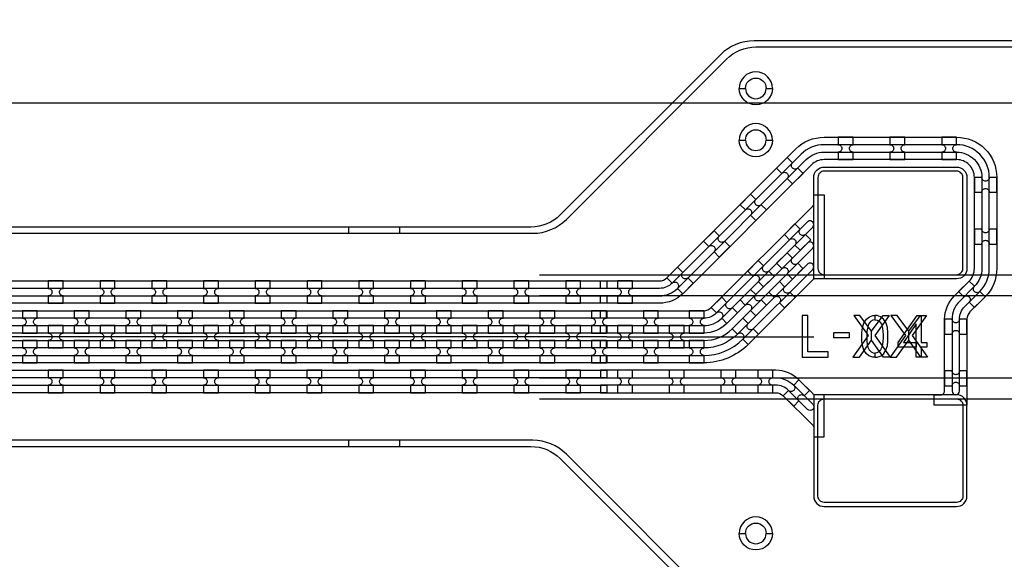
# Model space of a CAD drawing. Extents: x -63500 to 63500, y -63500 to 63500.
# Tile 266 of 296: x 33451 to 38208, y -2205 to 402. Entities that reach past the tile are written whole.
import ezdxf

# ---------------------------------------------------------------- set-up
doc = ezdxf.new("R2010")
doc.units = 13
doc.header["$MEASUREMENT"] = 0
for name, color, linetype in [('1_Metal', 2, 'Continuous'), ('2_Electrodes', 5, 'Continuous'), ('3_Outline', 4, 'Continuous')]:
    doc.layers.add(name, color=color, linetype=linetype)

msp = doc.modelspace()

# ---------------------------------------------------------------- linework, layer by layer
for p, q in [((0, 0), (50000, 0)), ((35962.5, -830), (41308.5, -830)), ((35962.5, -930), (41701, -930)), ((36287.8, -1130), (17787.8, -1130)), ((36287.8, -1130), (37287.8, -1130)), ((41701, -1330), (35962.5, -1330)), ((35962.5, -1430), (41245.5, -1430))]:
    msp.add_line(p, q)
for points in [[(37480.5, -1027.9), (37550.3, -1123.1), (37476.3, -1227.9), (37508, -1227.9), (37566.4, -1146), (37566.4, -1103.1), (37509.9, -1027.9), (37480.5, -1027.9)], [(37652.3, -1027.9), (37582.5, -1123.1), (37656.6, -1227.9), (37624.9, -1227.9), (37566.4, -1146), (37566.4, -1103.1), (37623, -1027.9), (37652.3, -1027.9)], [(37660.8, -1027.9), (37730.6, -1123.1), (37656.6, -1227.9), (37688.2, -1227.9), (37746.7, -1146), (37746.7, -1103.1), (37690.1, -1027.9), (37660.8, -1027.9)], [(37832.6, -1027.9), (37762.8, -1123.1), (37836.8, -1227.9), (37805.2, -1227.9), (37746.7, -1146), (37746.7, -1103.1), (37803.3, -1027.9), (37832.6, -1027.9)]]:
    msp.add_lwpolyline(points, close=True)
for radius in [50000, 47500, 45000]:
    msp.add_circle((0, 0), radius)
at = {"layer": '1_Metal'}
for points in [[(-50000, 0, -1), (50000, 0), (51000, 0, 1), (-51000, 0)], [(-50000, 0, 1), (50000, 0), (51000, 0, -1), (-51000, 0)], [(36257.8, -860), (36542.7, -860, 0.198912), (36578.1, -845.3), (37200.6, -222.8, -0.198912), (37337.8, -166), (37977.8, -166, -0.414214), (38171.8, -360), (38171.8, -800, -0.198912), (38115, -937.1), (38042.4, -1009.7, 0.198912), (38027.8, -1045), (38027.8, -1460), (37869.8, -1460), (37869.8, -1410), (37901.8, -1410, 0.414214), (37919.8, -1392), (37919.8, -1045, -0.198912), (37966.1, -933.3), (38038.6, -860.8, 0.198912), (38063.8, -800), (38063.8, -360, 0.414214), (37977.8, -274), (37337.8, -274, 0.198912), (37277, -299.2), (36654.5, -921.7, -0.198912), (36542.7, -968), (36257.8, -968), (36257.8, -932), (36542.7, -932, 0.198912), (36629, -896.2), (37251.5, -273.7, -0.198912), (37337.8, -238), (37977.8, -238, -0.414214), (38099.8, -360), (38099.8, -800, -0.198912), (38064.1, -886.2), (37991.5, -958.8, 0.198912), (37955.8, -1045), (37955.8, -1392, 1), (37991.8, -1392), (37991.8, -1045, -0.198912), (38017, -984.2), (38089.5, -911.7, 0.198912), (38135.8, -800), (38135.8, -360, 0.414214), (37977.8, -202), (37337.8, -202, 0.198912), (37226.1, -248.2), (36603.5, -870.8, -0.198912), (36542.7, -896), (36257.8, -896)], [(37477.8, -166), (37405.8, -166), (37405.8, -202, -0.414214), (37423.8, -220), (37423.8, -220, -0.414214), (37405.8, -238), (37405.8, -274), (37477.8, -274), (37477.8, -238, -0.414214), (37459.8, -220), (37459.8, -220, -0.414214), (37477.8, -202)], [(37727.8, -166), (37655.8, -166), (37655.8, -202, -0.414214), (37673.8, -220), (37673.8, -220, -0.414214), (37655.8, -238), (37655.8, -274), (37727.8, -274), (37727.8, -238, -0.414214), (37709.8, -220), (37709.8, -220, -0.414214), (37727.8, -202)], [(37977.8, -166), (37905.8, -166), (37905.8, -202, -0.414214), (37923.8, -220), (37923.8, -220, -0.414214), (37905.8, -238), (37905.8, -274), (37977.8, -274), (37977.8, -238, -0.414214), (37959.8, -220), (37959.8, -220, -0.414214), (37977.8, -202)], [(37159.3, -264.1), (37108.4, -315), (37133.9, -340.5, -0.414214), (37159.3, -340.5), (37159.3, -340.5, -0.414214), (37159.3, -365.9), (37184.8, -391.4), (37235.7, -340.5), (37210.2, -315, -0.414214), (37184.8, -315), (37184.8, -315, -0.414214), (37184.8, -289.5)], [(37977.8, -850), (37287.8, -850), (37287.8, -360, -0.414214), (37337.8, -310), (37977.8, -310, -0.414214), (38027.8, -360), (38027.8, -800, -0.414214)], [(38171.8, -432), (38171.8, -360), (38135.8, -360, -0.414214), (38117.8, -378), (38117.8, -378, -0.414214), (38099.8, -360), (38063.8, -360), (38063.8, -432), (38099.8, -432, -0.414214), (38117.8, -414), (38117.8, -414, -0.414214), (38135.8, -432)], [(37257.1, -575.2), (36817.5, -1014.8, -0.198912), (36756.7, -1040), (36257.8, -1040), (36257.8, -1004), (36756.7, -1004, 0.198912), (36792.1, -989.3), (37282.5, -498.9, 0.198912), (37287.8, -486.1), (37287.8, -443.6), (37337.8, -443.6), (37337.8, -850), (37295.3, -850, 0.198912), (37282.5, -855.2), (36970.2, -1167.5, -0.198912), (36756.7, -1256), (36257.8, -1256), (36257.8, -1220), (36756.7, -1220, 0.198912), (36944.8, -1142.1), (37282.5, -804.3, 1.000004), (37257.1, -778.9), (36919.3, -1116.6, -0.198912), (36756.7, -1184), (36257.8, -1184), (36257.8, -1148), (36756.7, -1148, 0.198912), (36893.9, -1091.2), (37282.5, -702.5, 1.000004), (37257.1, -677.1), (36868.4, -1065.7, -0.198912), (36756.7, -1112), (36257.8, -1112), (36257.8, -1076), (36756.7, -1076, 0.198912), (36843, -1040.2), (37282.5, -600.7, 1.000005)], [(36982.5, -440.9), (36931.6, -491.8), (36957.1, -517.2, -0.414214), (36982.5, -517.2), (36982.5, -517.2, -0.414214), (36982.5, -542.7), (37008, -568.1), (37058.9, -517.2), (37033.5, -491.8, -0.414214), (37008, -491.8), (37008, -491.8, -0.414214), (37008, -466.3)], [(36805.8, -617.6), (36754.9, -668.6), (36780.3, -694, -0.414214), (36805.8, -694), (36805.8, -694, -0.414214), (36805.8, -719.5), (36831.2, -744.9), (36882.1, -694), (36856.7, -668.6, -0.414214), (36831.2, -668.6), (36831.2, -668.6, -0.414214), (36831.2, -643.1)], [(37222, -712.1), (37272.9, -661.2), (37247.4, -635.8, -0.414214), (37222, -635.8), (37222, -635.8, -0.414214), (37222, -610.3), (37196.5, -584.9), (37145.6, -635.8), (37171.1, -661.2, -0.414214), (37196.5, -661.2), (37196.5, -661.2, -0.414214), (37196.5, -686.7), (37222, -712.1)], [(38171.8, -682), (38171.8, -610), (38135.8, -610, -0.414214), (38117.8, -628), (38117.8, -628, -0.414214), (38099.8, -610), (38063.8, -610), (38063.8, -682), (38099.8, -682, -0.414214), (38117.8, -664), (38117.8, -664, -0.414214), (38135.8, -682)], [(37184.5, -851.4), (37235.4, -800.5), (37210, -775.1, -0.414214), (37184.5, -775.1), (37184.5, -775.1, -0.414214), (37184.5, -749.6), (37159, -724.2), (37108.1, -775.1), (37133.6, -800.5, -0.414214), (37159, -800.5), (37159, -800.5, -0.414214), (37159, -826), (37184.5, -851.4)], [(36629, -794.4), (36578.1, -845.3), (36603.5, -870.8, -0.414214), (36629, -870.8), (36629, -870.8, -0.414214), (36629, -896.2), (36654.5, -921.7), (36705.4, -870.8), (36679.9, -845.3, -0.414214), (36654.5, -845.3), (36654.5, -845.3, -0.414214), (36654.5, -819.9)], [(37045.2, -888.9), (37096.1, -838), (37070.7, -812.6, -0.414214), (37045.2, -812.6), (37045.2, -812.6, -0.414214), (37045.2, -787.1), (37019.7, -761.6), (36968.8, -812.6), (36994.3, -838, -0.414214), (37019.7, -838), (37019.7, -838, -0.414214), (37019.7, -863.5), (37045.2, -888.9)], [(33661.4, -860), (33589.4, -860), (33589.4, -896, -0.414214), (33607.4, -914), (33607.4, -914, -0.414214), (33589.4, -932), (33589.4, -968), (33661.4, -968), (33661.4, -932, -0.414214), (33643.4, -914), (33643.4, -914, -0.414214), (33661.4, -896)], [(33911.4, -860), (33839.4, -860), (33839.4, -896, -0.414214), (33857.4, -914), (33857.4, -914, -0.414214), (33839.4, -932), (33839.4, -968), (33911.4, -968), (33911.4, -932, -0.414214), (33893.4, -914), (33893.4, -914, -0.414214), (33911.4, -896)], [(34161.4, -860), (34089.4, -860), (34089.4, -896, -0.414214), (34107.4, -914), (34107.4, -914, -0.414214), (34089.4, -932), (34089.4, -968), (34161.4, -968), (34161.4, -932, -0.414214), (34143.4, -914), (34143.4, -914, -0.414214), (34161.4, -896)], [(34411.4, -860), (34339.4, -860), (34339.4, -896, -0.414214), (34357.4, -914), (34357.4, -914, -0.414214), (34339.4, -932), (34339.4, -968), (34411.4, -968), (34411.4, -932, -0.414214), (34393.4, -914), (34393.4, -914, -0.414214), (34411.4, -896)], [(34661.4, -860), (34589.4, -860), (34589.4, -896, -0.414214), (34607.4, -914), (34607.4, -914, -0.414214), (34589.4, -932), (34589.4, -968), (34661.4, -968), (34661.4, -932, -0.414214), (34643.4, -914), (34643.4, -914, -0.414214), (34661.4, -896)], [(34911.4, -860), (34839.4, -860), (34839.4, -896, -0.414214), (34857.4, -914), (34857.4, -914, -0.414214), (34839.4, -932), (34839.4, -968), (34911.4, -968), (34911.4, -932, -0.414214), (34893.4, -914), (34893.4, -914, -0.414214), (34911.4, -896)], [(35161.4, -860), (35089.4, -860), (35089.4, -896, -0.414214), (35107.4, -914), (35107.4, -914, -0.414214), (35089.4, -932), (35089.4, -968), (35161.4, -968), (35161.4, -932, -0.414214), (35143.4, -914), (35143.4, -914, -0.414214), (35161.4, -896)], [(35411.4, -860), (35339.4, -860), (35339.4, -896, -0.414214), (35357.4, -914), (35357.4, -914, -0.414214), (35339.4, -932), (35339.4, -968), (35411.4, -968), (35411.4, -932, -0.414214), (35393.4, -914), (35393.4, -914, -0.414214), (35411.4, -896)], [(35661.4, -860), (35589.4, -860), (35589.4, -896, -0.414214), (35607.4, -914), (35607.4, -914, -0.414214), (35589.4, -932), (35589.4, -968), (35661.4, -968), (35661.4, -932, -0.414214), (35643.4, -914), (35643.4, -914, -0.414214), (35661.4, -896)], [(35911.4, -860), (35839.4, -860), (35839.4, -896, -0.414214), (35857.4, -914), (35857.4, -914, -0.414214), (35839.4, -932), (35839.4, -968), (35911.4, -968), (35911.4, -932, -0.414214), (35893.4, -914), (35893.4, -914, -0.414214), (35911.4, -896)], [(36161.4, -860), (36089.4, -860), (36089.4, -896, -0.414214), (36107.4, -914), (36107.4, -914, -0.414214), (36089.4, -932), (36089.4, -968), (36161.4, -968), (36161.4, -932, -0.414214), (36143.4, -914), (36143.4, -914, -0.414214), (36161.4, -896)], [(36411.4, -860), (36339.4, -860), (36339.4, -896, -0.414214), (36357.4, -914), (36357.4, -914, -0.414214), (36339.4, -932), (36339.4, -968), (36411.4, -968), (36411.4, -932, -0.414214), (36393.4, -914), (36393.4, -914, -0.414214), (36411.4, -896)], [(37007.7, -1028.2), (37058.6, -977.3), (37033.2, -951.9, -0.414214), (37007.7, -951.9), (37007.7, -951.9, -0.414214), (37007.7, -926.4), (36982.3, -900.9), (36931.4, -951.9), (36956.8, -977.3, -0.414214), (36982.3, -977.3), (36982.3, -977.3, -0.414214), (36982.3, -1002.8), (37007.7, -1028.2)], [(37070.7, -914.4), (37096.1, -939.8, -0.414214), (37121.6, -939.8), (37121.6, -939.8, -0.414214), (37121.6, -965.3), (37147, -990.7), (37197.9, -939.8), (37172.5, -914.4, -0.414214), (37147, -914.4), (37147, -914.4, -0.414214), (37147, -888.9), (37121.6, -863.5)], [(37987.7, -911.7), (38013.2, -937.1, -0.414214), (38038.6, -937.1), (38038.6, -937.1, -0.414214), (38038.6, -962.6), (38064.1, -988.1), (38115, -937.1), (38089.5, -911.7, -0.414214), (38064.1, -911.7), (38064.1, -911.7, -0.414214), (38064.1, -886.2), (38038.6, -860.8)], [(36868.4, -1065.7), (36919.3, -1014.8), (36893.9, -989.3, -0.414214), (36868.4, -989.3), (36868.4, -989.3, -0.414214), (36868.4, -963.9), (36843, -938.4), (36792.1, -989.3), (36817.5, -1014.8, -0.414214), (36843, -1014.8), (36843, -1014.8, -0.414214), (36843, -1040.2), (36868.4, -1065.7)], [(36287.8, -1040), (35885.9, -1040), (5691.4, -1040, 0.414214), (3851.4, -2880), (3851.4, -3380, 0.414214), (5691.4, -5220), (6924.3, -5220, 0.244698), (6939.1, -5212.3), (6980.4, -5241.2), (6915.9, -5333.5), (6874.9, -5304.8), (6889.3, -5284.3, 0.606815), (6874.5, -5256), (5691.3, -5256, -0.414214), (3815.3, -3380), (3815.3, -2880, -0.414214), (5691.3, -1004), (35885.9, -1004), (36287.8, -1004)], [(33464.4, -1112), (33536.4, -1112), (33536.4, -1076, -0.414214), (33518.4, -1058), (33518.4, -1058, -0.414214), (33536.4, -1040), (33536.4, -1004), (33464.4, -1004), (33464.4, -1040, -0.414214), (33482.4, -1058), (33482.4, -1058, -0.414214), (33464.4, -1076), (33464.4, -1112)], [(33714.4, -1112), (33786.4, -1112), (33786.4, -1076, -0.414214), (33768.4, -1058), (33768.4, -1058, -0.414214), (33786.4, -1040), (33786.4, -1004), (33714.4, -1004), (33714.4, -1040, -0.414214), (33732.4, -1058), (33732.4, -1058, -0.414214), (33714.4, -1076), (33714.4, -1112)], [(33964.4, -1112), (34036.4, -1112), (34036.4, -1076, -0.414214), (34018.4, -1058), (34018.4, -1058, -0.414214), (34036.4, -1040), (34036.4, -1004), (33964.4, -1004), (33964.4, -1040, -0.414214), (33982.4, -1058), (33982.4, -1058, -0.414214), (33964.4, -1076), (33964.4, -1112)], [(34214.4, -1112), (34286.4, -1112), (34286.4, -1076, -0.414214), (34268.4, -1058), (34268.4, -1058, -0.414214), (34286.4, -1040), (34286.4, -1004), (34214.4, -1004), (34214.4, -1040, -0.414214), (34232.4, -1058), (34232.4, -1058, -0.414214), (34214.4, -1076), (34214.4, -1112)], [(34464.4, -1112), (34536.4, -1112), (34536.4, -1076, -0.414214), (34518.4, -1058), (34518.4, -1058, -0.414214), (34536.4, -1040), (34536.4, -1004), (34464.4, -1004), (34464.4, -1040, -0.414214), (34482.4, -1058), (34482.4, -1058, -0.414214), (34464.4, -1076), (34464.4, -1112)], [(34714.4, -1112), (34786.4, -1112), (34786.4, -1076, -0.414214), (34768.4, -1058), (34768.4, -1058, -0.414214), (34786.4, -1040), (34786.4, -1004), (34714.4, -1004), (34714.4, -1040, -0.414214), (34732.4, -1058), (34732.4, -1058, -0.414214), (34714.4, -1076), (34714.4, -1112)], [(34964.4, -1112), (35036.4, -1112), (35036.4, -1076, -0.414214), (35018.4, -1058), (35018.4, -1058, -0.414214), (35036.4, -1040), (35036.4, -1004), (34964.4, -1004), (34964.4, -1040, -0.414214), (34982.4, -1058), (34982.4, -1058, -0.414214), (34964.4, -1076), (34964.4, -1112)], [(35214.4, -1112), (35286.4, -1112), (35286.4, -1076, -0.414214), (35268.4, -1058), (35268.4, -1058, -0.414214), (35286.4, -1040), (35286.4, -1004), (35214.4, -1004), (35214.4, -1040, -0.414214), (35232.4, -1058), (35232.4, -1058, -0.414214), (35214.4, -1076), (35214.4, -1112)], [(35464.4, -1112), (35536.4, -1112), (35536.4, -1076, -0.414214), (35518.4, -1058), (35518.4, -1058, -0.414214), (35536.4, -1040), (35536.4, -1004), (35464.4, -1004), (35464.4, -1040, -0.414214), (35482.4, -1058), (35482.4, -1058, -0.414214), (35464.4, -1076), (35464.4, -1112)], [(35714.4, -1112), (35786.4, -1112), (35786.4, -1076, -0.414214), (35768.4, -1058), (35768.4, -1058, -0.414214), (35786.4, -1040), (35786.4, -1004), (35714.4, -1004), (35714.4, -1040, -0.414214), (35732.4, -1058), (35732.4, -1058, -0.414214), (35714.4, -1076), (35714.4, -1112)], [(35964.4, -1112), (36036.4, -1112), (36036.4, -1076, -0.414214), (36018.4, -1058), (36018.4, -1058, -0.414214), (36036.4, -1040), (36036.4, -1004), (35964.4, -1004), (35964.4, -1040, -0.414214), (35982.4, -1058), (35982.4, -1058, -0.414214), (35964.4, -1076), (35964.4, -1112)], [(36214.4, -1112), (36286.4, -1112), (36286.4, -1076, -0.414214), (36268.4, -1058), (36268.4, -1058, -0.414214), (36286.4, -1040), (36286.4, -1004), (36214.4, -1004), (36214.4, -1040, -0.414214), (36232.4, -1058), (36232.4, -1058, -0.414214), (36214.4, -1076), (36214.4, -1112)], [(36464.4, -1112), (36536.4, -1112), (36536.4, -1076, -0.414214), (36518.4, -1058), (36518.4, -1058, -0.414214), (36536.4, -1040), (36536.4, -1004), (36464.4, -1004), (36464.4, -1040, -0.414214), (36482.4, -1058), (36482.4, -1058, -0.414214), (36464.4, -1076), (36464.4, -1112)], [(36685.9, -1112), (36757.9, -1112), (36757.9, -1076, -0.414214), (36739.9, -1058), (36739.9, -1058, -0.414214), (36757.9, -1040), (36757.9, -1004), (36685.9, -1004), (36685.9, -1040, -0.414214), (36703.9, -1058), (36703.9, -1058, -0.414214), (36685.9, -1076), (36685.9, -1112)], [(36893.9, -1091.2), (36919.3, -1116.6, -0.414214), (36944.8, -1116.6), (36944.8, -1116.6, -0.414214), (36944.8, -1142.1), (36970.2, -1167.5), (37021.2, -1116.6), (36995.7, -1091.2, -0.414214), (36970.2, -1091.2), (36970.2, -1091.2, -0.414214), (36970.2, -1065.7), (36944.8, -1040.2)], [(38027.8, -1117), (38027.8, -1045), (37991.8, -1045, -0.414214), (37973.8, -1063), (37973.8, -1063, -0.414214), (37955.8, -1045), (37919.8, -1045), (37919.8, -1117), (37955.8, -1117, -0.414214), (37973.8, -1099), (37973.8, -1099, -0.414214), (37991.8, -1117)], [(36287.8, -1112), (35885.9, -1112), (5691.4, -1112, 0.414214), (3923.4, -2880), (3923.4, -3380, 0.414214), (5691.4, -5148), (6975.5, -5148, 0.244698), (6990.2, -5140.3), (7031.1, -5168.9), (6980.4, -5241.2), (6939.1, -5212.3, 0.606815), (6924.3, -5184), (5691.4, -5184, -0.414214), (3887.4, -3380), (3887.4, -2880, -0.414214), (5691.4, -1076), (35885.9, -1076), (36287.8, -1076)], [(33589.4, -1184), (33661.4, -1184), (33661.4, -1148, -0.414214), (33643.4, -1130), (33643.4, -1130, -0.414214), (33661.4, -1112), (33661.4, -1076), (33589.4, -1076), (33589.4, -1112, -0.414214), (33607.4, -1130), (33607.4, -1130, -0.414214), (33589.4, -1148), (33589.4, -1184)], [(33839.4, -1184), (33911.4, -1184), (33911.4, -1148, -0.414214), (33893.4, -1130), (33893.4, -1130, -0.414214), (33911.4, -1112), (33911.4, -1076), (33839.4, -1076), (33839.4, -1112, -0.414214), (33857.4, -1130), (33857.4, -1130, -0.414214), (33839.4, -1148), (33839.4, -1184)], [(34089.4, -1184), (34161.4, -1184), (34161.4, -1148, -0.414214), (34143.4, -1130), (34143.4, -1130, -0.414214), (34161.4, -1112), (34161.4, -1076), (34089.4, -1076), (34089.4, -1112, -0.414214), (34107.4, -1130), (34107.4, -1130, -0.414214), (34089.4, -1148), (34089.4, -1184)], [(34339.4, -1184), (34411.4, -1184), (34411.4, -1148, -0.414214), (34393.4, -1130), (34393.4, -1130, -0.414214), (34411.4, -1112), (34411.4, -1076), (34339.4, -1076), (34339.4, -1112, -0.414214), (34357.4, -1130), (34357.4, -1130, -0.414214), (34339.4, -1148), (34339.4, -1184)], [(34589.4, -1184), (34661.4, -1184), (34661.4, -1148, -0.414214), (34643.4, -1130), (34643.4, -1130, -0.414214), (34661.4, -1112), (34661.4, -1076), (34589.4, -1076), (34589.4, -1112, -0.414214), (34607.4, -1130), (34607.4, -1130, -0.414214), (34589.4, -1148), (34589.4, -1184)], [(34839.4, -1184), (34911.4, -1184), (34911.4, -1148, -0.414214), (34893.4, -1130), (34893.4, -1130, -0.414214), (34911.4, -1112), (34911.4, -1076), (34839.4, -1076), (34839.4, -1112, -0.414214), (34857.4, -1130), (34857.4, -1130, -0.414214), (34839.4, -1148), (34839.4, -1184)], [(35089.4, -1184), (35161.4, -1184), (35161.4, -1148, -0.414214), (35143.4, -1130), (35143.4, -1130, -0.414214), (35161.4, -1112), (35161.4, -1076), (35089.4, -1076), (35089.4, -1112, -0.414214), (35107.4, -1130), (35107.4, -1130, -0.414214), (35089.4, -1148), (35089.4, -1184)], [(35339.4, -1184), (35411.4, -1184), (35411.4, -1148, -0.414214), (35393.4, -1130), (35393.4, -1130, -0.414214), (35411.4, -1112), (35411.4, -1076), (35339.4, -1076), (35339.4, -1112, -0.414214), (35357.4, -1130), (35357.4, -1130, -0.414214), (35339.4, -1148), (35339.4, -1184)], [(35589.4, -1184), (35661.4, -1184), (35661.4, -1148, -0.414214), (35643.4, -1130), (35643.4, -1130, -0.414214), (35661.4, -1112), (35661.4, -1076), (35589.4, -1076), (35589.4, -1112, -0.414214), (35607.4, -1130), (35607.4, -1130, -0.414214), (35589.4, -1148), (35589.4, -1184)], [(35839.4, -1184), (35911.4, -1184), (35911.4, -1148, -0.414214), (35893.4, -1130), (35893.4, -1130, -0.414214), (35911.4, -1112), (35911.4, -1076), (35839.4, -1076), (35839.4, -1112, -0.414214), (35857.4, -1130), (35857.4, -1130, -0.414214), (35839.4, -1148), (35839.4, -1184)], [(36089.4, -1184), (36161.4, -1184), (36161.4, -1148, -0.414214), (36143.4, -1130), (36143.4, -1130, -0.414214), (36161.4, -1112), (36161.4, -1076), (36089.4, -1076), (36089.4, -1112, -0.414214), (36107.4, -1130), (36107.4, -1130, -0.414214), (36089.4, -1148), (36089.4, -1184)], [(36339.4, -1184), (36411.4, -1184), (36411.4, -1148, -0.414214), (36393.4, -1130), (36393.4, -1130, -0.414214), (36411.4, -1112), (36411.4, -1076), (36339.4, -1076), (36339.4, -1112, -0.414214), (36357.4, -1130), (36357.4, -1130, -0.414214), (36339.4, -1148), (36339.4, -1184)], [(36589.4, -1184), (36661.4, -1184), (36661.4, -1148, -0.414214), (36643.4, -1130), (36643.4, -1130, -0.414214), (36661.4, -1112), (36661.4, -1076), (36589.4, -1076), (36589.4, -1112, -0.414214), (36607.4, -1130), (36607.4, -1130, -0.414214), (36589.4, -1148), (36589.4, -1184)], [(36287.8, -1184), (35885.9, -1184), (5691.4, -1184, 0.414214), (3995.4, -2880), (3995.4, -3380, 0.414214), (5691.4, -5076), (7025.7, -5076, 0.244698), (7040.5, -5068.3), (7081.4, -5097), (7031.1, -5168.9), (6990.2, -5140.3, 0.606815), (6975.5, -5112), (5691.4, -5112, -0.414214), (3959.4, -3380), (3959.4, -2880, -0.414214), (5691.4, -1148), (35885.9, -1148), (36287.8, -1148)], [(33464.4, -1148), (33464.4, -1184, -0.414214), (33482.4, -1202), (33482.4, -1202, -0.414214), (33464.4, -1220), (33464.4, -1256), (33536.4, -1256), (33536.4, -1220, -0.414214), (33518.4, -1202), (33518.4, -1202, -0.414214), (33536.4, -1184), (33536.4, -1148)], [(33714.4, -1148), (33714.4, -1184, -0.414214), (33732.4, -1202), (33732.4, -1202, -0.414214), (33714.4, -1220), (33714.4, -1256), (33786.4, -1256), (33786.4, -1220, -0.414214), (33768.4, -1202), (33768.4, -1202, -0.414214), (33786.4, -1184), (33786.4, -1148)], [(33964.4, -1148), (33964.4, -1184, -0.414214), (33982.4, -1202), (33982.4, -1202, -0.414214), (33964.4, -1220), (33964.4, -1256), (34036.4, -1256), (34036.4, -1220, -0.414214), (34018.4, -1202), (34018.4, -1202, -0.414214), (34036.4, -1184), (34036.4, -1148)], [(34214.4, -1148), (34214.4, -1184, -0.414214), (34232.4, -1202), (34232.4, -1202, -0.414214), (34214.4, -1220), (34214.4, -1256), (34286.4, -1256), (34286.4, -1220, -0.414214), (34268.4, -1202), (34268.4, -1202, -0.414214), (34286.4, -1184), (34286.4, -1148)], [(34464.4, -1148), (34464.4, -1184, -0.414214), (34482.4, -1202), (34482.4, -1202, -0.414214), (34464.4, -1220), (34464.4, -1256), (34536.4, -1256), (34536.4, -1220, -0.414214), (34518.4, -1202), (34518.4, -1202, -0.414214), (34536.4, -1184), (34536.4, -1148)], [(34714.4, -1148), (34714.4, -1184, -0.414214), (34732.4, -1202), (34732.4, -1202, -0.414214), (34714.4, -1220), (34714.4, -1256), (34786.4, -1256), (34786.4, -1220, -0.414214), (34768.4, -1202), (34768.4, -1202, -0.414214), (34786.4, -1184), (34786.4, -1148)], [(34964.4, -1148), (34964.4, -1184, -0.414214), (34982.4, -1202), (34982.4, -1202, -0.414214), (34964.4, -1220), (34964.4, -1256), (35036.4, -1256), (35036.4, -1220, -0.414214), (35018.4, -1202), (35018.4, -1202, -0.414214), (35036.4, -1184), (35036.4, -1148)], [(35214.4, -1148), (35214.4, -1184, -0.414214), (35232.4, -1202), (35232.4, -1202, -0.414214), (35214.4, -1220), (35214.4, -1256), (35286.4, -1256), (35286.4, -1220, -0.414214), (35268.4, -1202), (35268.4, -1202, -0.414214), (35286.4, -1184), (35286.4, -1148)], [(35464.4, -1148), (35464.4, -1184, -0.414214), (35482.4, -1202), (35482.4, -1202, -0.414214), (35464.4, -1220), (35464.4, -1256), (35536.4, -1256), (35536.4, -1220, -0.414214), (35518.4, -1202), (35518.4, -1202, -0.414214), (35536.4, -1184), (35536.4, -1148)], [(35714.4, -1148), (35714.4, -1184, -0.414214), (35732.4, -1202), (35732.4, -1202, -0.414214), (35714.4, -1220), (35714.4, -1256), (35786.4, -1256), (35786.4, -1220, -0.414214), (35768.4, -1202), (35768.4, -1202, -0.414214), (35786.4, -1184), (35786.4, -1148)], [(35964.4, -1148), (35964.4, -1184, -0.414214), (35982.4, -1202), (35982.4, -1202, -0.414214), (35964.4, -1220), (35964.4, -1256), (36036.4, -1256), (36036.4, -1220, -0.414214), (36018.4, -1202), (36018.4, -1202, -0.414214), (36036.4, -1184), (36036.4, -1148)], [(36214.4, -1148), (36214.4, -1184, -0.414214), (36232.4, -1202), (36232.4, -1202, -0.414214), (36214.4, -1220), (36214.4, -1256), (36286.4, -1256), (36286.4, -1220, -0.414214), (36268.4, -1202), (36268.4, -1202, -0.414214), (36286.4, -1184), (36286.4, -1148)], [(36464.4, -1148), (36464.4, -1184, -0.414214), (36482.4, -1202), (36482.4, -1202, -0.414214), (36464.4, -1220), (36464.4, -1256), (36536.4, -1256), (36536.4, -1220, -0.414214), (36518.4, -1202), (36518.4, -1202, -0.414214), (36536.4, -1184), (36536.4, -1148)], [(36685.9, -1148), (36685.9, -1184, -0.414214), (36703.9, -1202), (36703.9, -1202, -0.414214), (36685.9, -1220), (36685.9, -1256), (36757.9, -1256), (36757.9, -1220, -0.414214), (36739.9, -1202), (36739.9, -1202, -0.414214), (36757.9, -1184), (36757.9, -1148)], [(36287.8, -1256), (35885.9, -1256), (35885.9, -1256), (5691.3, -1256, 0.414214), (4067.3, -2880), (4067.3, -3380, 0.414214), (5691.3, -5004), (7076.2, -5004, 0.244698), (7090.9, -4996.3), (7105.3, -4975.8), (7146.2, -5004.5), (7081.4, -5097), (7040.5, -5068.3, 0.606815), (7025.7, -5040), (5691.4, -5040, -0.414214), (4031.4, -3380), (4031.4, -2880, -0.414214), (5691.4, -1220), (35885.9, -1220), (36287.8, -1220)], [(33661.3, -1292), (33589.3, -1292), (33589.3, -1328, -0.414214), (33607.3, -1346), (33607.3, -1346, -0.414214), (33589.3, -1364), (33589.3, -1400), (33661.3, -1400), (33661.3, -1364, -0.414214), (33643.3, -1346), (33643.3, -1346, -0.414214), (33661.3, -1328)], [(33911.3, -1292), (33839.3, -1292), (33839.3, -1328, -0.414214), (33857.3, -1346), (33857.3, -1346, -0.414214), (33839.3, -1364), (33839.3, -1400), (33911.3, -1400), (33911.3, -1364, -0.414214), (33893.3, -1346), (33893.3, -1346, -0.414214), (33911.3, -1328)], [(34161.3, -1292), (34089.3, -1292), (34089.3, -1328, -0.414214), (34107.3, -1346), (34107.3, -1346, -0.414214), (34089.3, -1364), (34089.3, -1400), (34161.3, -1400), (34161.3, -1364, -0.414214), (34143.3, -1346), (34143.3, -1346, -0.414214), (34161.3, -1328)], [(34411.3, -1292), (34339.3, -1292), (34339.3, -1328, -0.414214), (34357.3, -1346), (34357.3, -1346, -0.414214), (34339.3, -1364), (34339.3, -1400), (34411.3, -1400), (34411.3, -1364, -0.414214), (34393.3, -1346), (34393.3, -1346, -0.414214), (34411.3, -1328)], [(34661.3, -1292), (34589.3, -1292), (34589.3, -1328, -0.414214), (34607.3, -1346), (34607.3, -1346, -0.414214), (34589.3, -1364), (34589.3, -1400), (34661.3, -1400), (34661.3, -1364, -0.414214), (34643.3, -1346), (34643.3, -1346, -0.414214), (34661.3, -1328)], [(34911.3, -1292), (34839.3, -1292), (34839.3, -1328, -0.414214), (34857.3, -1346), (34857.3, -1346, -0.414214), (34839.3, -1364), (34839.3, -1400), (34911.3, -1400), (34911.3, -1364, -0.414214), (34893.3, -1346), (34893.3, -1346, -0.414214), (34911.3, -1328)], [(35161.3, -1292), (35089.3, -1292), (35089.3, -1328, -0.414214), (35107.3, -1346), (35107.3, -1346, -0.414214), (35089.3, -1364), (35089.3, -1400), (35161.3, -1400), (35161.3, -1364, -0.414214), (35143.3, -1346), (35143.3, -1346, -0.414214), (35161.3, -1328)], [(35411.3, -1292), (35339.3, -1292), (35339.3, -1328, -0.414214), (35357.3, -1346), (35357.3, -1346, -0.414214), (35339.3, -1364), (35339.3, -1400), (35411.3, -1400), (35411.3, -1364, -0.414214), (35393.3, -1346), (35393.3, -1346, -0.414214), (35411.3, -1328)], [(35661.3, -1292), (35589.3, -1292), (35589.3, -1328, -0.414214), (35607.3, -1346), (35607.3, -1346, -0.414214), (35589.3, -1364), (35589.3, -1400), (35661.3, -1400), (35661.3, -1364, -0.414214), (35643.3, -1346), (35643.3, -1346, -0.414214), (35661.3, -1328)], [(35911.3, -1292), (35839.3, -1292), (35839.3, -1328, -0.414214), (35857.3, -1346), (35857.3, -1346, -0.414214), (35839.3, -1364), (35839.3, -1400), (35911.3, -1400), (35911.3, -1364, -0.414214), (35893.3, -1346), (35893.3, -1346, -0.414214), (35911.3, -1328)], [(36161.3, -1292), (36089.3, -1292), (36089.3, -1328, -0.414214), (36107.3, -1346), (36107.3, -1346, -0.414214), (36089.3, -1364), (36089.3, -1400), (36161.3, -1400), (36161.3, -1364, -0.414214), (36143.3, -1346), (36143.3, -1346, -0.414214), (36161.3, -1328)], [(36257.8, -1328), (37104.4, -1328, -0.198912), (37190.6, -1363.7), (37282.5, -1455.6, -1), (37257.1, -1481.1), (37165.2, -1389.2, 0.198912), (37104.4, -1364), (36257.8, -1364), (36257.8, -1400), (37104.4, -1400, -0.198912), (37139.7, -1414.6), (37282.5, -1557.4, -0.198912), (37287.8, -1570.2), (37287.8, -1612.7), (37337.8, -1612.7), (37337.8, -1410), (37295.3, -1410, -0.198912), (37282.5, -1404.7), (37216.1, -1338.2, 0.198912), (37104.4, -1292), (36257.8, -1292)], [(36411.3, -1292), (36339.3, -1292), (36339.3, -1328, -0.414214), (36357.3, -1346), (36357.3, -1346, -0.414214), (36339.3, -1364), (36339.3, -1400), (36411.3, -1400), (36411.3, -1364, -0.414214), (36393.3, -1346), (36393.3, -1346, -0.414214), (36411.3, -1328)], [(36661.3, -1292), (36589.3, -1292), (36589.3, -1328, -0.414214), (36607.3, -1346), (36607.3, -1346, -0.414214), (36589.3, -1364), (36589.3, -1400), (36661.3, -1400), (36661.3, -1364, -0.414214), (36643.3, -1346), (36643.3, -1346, -0.414214), (36661.3, -1328)], [(36911.3, -1292), (36839.3, -1292), (36839.3, -1328, -0.414214), (36857.3, -1346), (36857.3, -1346, -0.414214), (36839.3, -1364), (36839.3, -1400), (36911.3, -1400), (36911.3, -1364, -0.414214), (36893.3, -1346), (36893.3, -1346, -0.414214), (36911.3, -1328)], [(37089.3, -1292), (37017.3, -1292), (37017.3, -1328, -0.414214), (37035.3, -1346), (37035.3, -1346, -0.414214), (37017.3, -1364), (37017.3, -1400), (37089.3, -1400), (37089.3, -1364, -0.414214), (37071.3, -1346), (37071.3, -1346, -0.414214), (37089.3, -1328)], [(38027.8, -1367), (38027.8, -1295), (37991.8, -1295, -0.414214), (37973.8, -1313), (37973.8, -1313, -0.414214), (37955.8, -1295), (37919.8, -1295), (37919.8, -1367), (37955.8, -1367, -0.414214), (37973.8, -1349), (37973.8, -1349, -0.414214), (37991.8, -1367)], [(37267, -1389.2), (37216.1, -1338.2), (37190.6, -1363.7, -0.414214), (37190.6, -1389.2), (37190.6, -1389.2, -0.414214), (37165.2, -1389.2), (37139.7, -1414.6), (37190.6, -1465.5), (37216.1, -1440.1, -0.414214), (37216.1, -1414.6), (37216.1, -1414.6, -0.414214), (37241.5, -1414.6)], [(37977.8, -1410), (37287.8, -1410), (37287.8, -1900, 0.414214), (37337.8, -1950), (37977.8, -1950, 0.414214), (38027.8, -1900), (38027.8, -1460, 0.414214)]]:
    msp.add_lwpolyline(points, format="xyb", close=True, dxfattribs=at)
for points in [[(5691.3, -860), (35885.9, -860), (36287.8, -860), (36287.8, -896), (35885.9, -896), (5691.4, -896, 0.414214)], [(5691.4, -932), (35885.9, -932), (36287.8, -932), (36287.8, -968), (35885.9, -968), (5691.3, -968, 0.414214)], [(5691.3, -1292), (35885.9, -1292), (36287.8, -1292), (36287.8, -1328), (35885.9, -1328), (5691.4, -1328, 0.414214)], [(5691.4, -1364), (35885.9, -1364.1), (36287.8, -1364), (36287.8, -1400), (35885.9, -1400), (5691.3, -1400, 0.414214)]]:
    msp.add_lwpolyline(points, format="xyb", dxfattribs=at)
for points in [[(37259, -1203.4), (37259, -1027.9), (37232.2, -1027.9), (37232.2, -1227.9), (37357.4, -1227.9), (37357.4, -1203.4), (37259, -1203.4)], [(37583.2, -1227.9), (37573, -1227.9), (37553.5, -1221.6), (37540.7, -1210.2), (37530.1, -1194.1), (37523.2, -1172.7), (37520.2, -1150.6), (37520.2, -1110.1), (37522.8, -1085.2), (37529.7, -1064.1), (37541.7, -1045.2), (37556.4, -1033.8), (37572.8, -1027.9), (37583.2, -1027.9), (37583.2, -1047.6), (37573.2, -1049.2), (37561.9, -1055.4), (37552.1, -1069.4), (37547, -1088.2), (37544.8, -1104.4), (37543.9, -1120.4), (37543.9, -1136), (37544.7, -1150.8), (37546.3, -1165.2), (37549.6, -1180.9), (37555.5, -1193.2), (37564.5, -1202.5), (37574.1, -1207.4), (37583.2, -1208.9)], [(37583.2, -1227.9), (37593.4, -1227.9), (37612.9, -1221.6), (37625.7, -1210.2), (37636.3, -1194.1), (37643.2, -1172.7), (37646.3, -1150.6), (37646.3, -1110.1), (37643.6, -1085.2), (37636.7, -1064.1), (37624.7, -1045.2), (37610.1, -1033.8), (37593.6, -1027.9), (37583.2, -1027.9), (37583.2, -1047.6), (37593.2, -1049.2), (37604.5, -1055.4), (37614.3, -1069.4), (37619.4, -1088.2), (37621.6, -1104.4), (37622.6, -1120.4), (37622.6, -1136), (37621.7, -1150.8), (37620.1, -1165.2), (37616.8, -1180.9), (37610.9, -1193.2), (37601.9, -1202.5), (37592.4, -1207.4), (37583.2, -1208.9)], [(37807.3, -1227.9), (37783.2, -1227.9), (37783.2, -1067.8), (37720.5, -1157.4), (37783.2, -1157.4), (37783.2, -1180.7), (37696, -1180.7), (37696, -1158.4), (37787.5, -1027.9), (37807.3, -1027.9), (37807.3, -1157.4), (37834.3, -1157.4), (37834.3, -1180.7), (37807.3, -1180.7)], [(37459, -1109.6), (37459, -1134.5), (37383.9, -1134.5), (37383.9, -1109.6), (37459, -1109.6)]]:
    msp.add_lwpolyline(points, close=True, dxfattribs=at)
at = {"layer": '2_Electrodes'}
for points in [[(47500, 0, 1), (-47500, 0), (-51000, 0, -1), (51000, 0)], [(37087.8, 70, 1), (36927.8, 70), (36957.8, 70, -1), (37057.8, 70)], [(37087.8, 70, -1), (36927.8, 70), (36957.8, 70, 1), (37057.8, 70)], [(47500, 0, -1), (-47500, 0), (-51000, 0, 1), (51000, 0)], [(37087.8, -180, 1), (36927.8, -180), (36957.8, -180, -1), (37057.8, -180)], [(37087.8, -180, -1), (36927.8, -180), (36957.8, -180, 1), (37057.8, -180)], [(37977.8, -330), (37337.8, -330, 0.414214), (37307.8, -360), (37307.8, -800, 0.414214), (37337.8, -830), (37977.8, -830, 0.414214), (38007.8, -800), (38007.8, -360, 0.414214)], [(3411.3, -2880), (3411.3, -3380, 0.156977), (3839.4, -4710, -0.610914), (3741.9, -4900), (3741.9, -4930, 0.610914), (3863.8, -4692.5, -0.156977), (3441.3, -3380), (3441.3, -2880, -0.414214), (5691.3, -630), (35287.8, -630), (35287.8, -600), (5691.3, -600, 0.414214)], [(37977.8, -1930), (37337.8, -1930, -0.414214), (37307.8, -1900), (37307.8, -1460, -0.414214), (37337.8, -1430), (37977.8, -1430, -0.414214), (38007.8, -1460), (38007.8, -1900, -0.414214)], [(37087.8, -2080, 1), (36927.8, -2080), (36957.8, -2080, -1), (37057.8, -2080)], [(37087.8, -2080, -1), (36927.8, -2080), (36957.8, -2080, 1), (37057.8, -2080)]]:
    msp.add_lwpolyline(points, format="xyb", close=True, dxfattribs=at)
for points in [[(38307.8, 300), (36999.3, 300, 0.198912), (36836.7, 232.7), (36062.6, -541.4, -0.198912), (35921.2, -600), (35039.6, -600), (35039.6, -630), (35929.7, -630, 0.198912), (36092.3, -562.6), (36866.4, 211.5, -0.198912), (37007.8, 270), (38307.8, 270, -0.414214)], [(5691.3, -1660), (35287.8, -1660), (35287.8, -1630), (5691.3, -1630, 0.414214)], [(38307.8, -2530), (37007.8, -2530, -0.198912), (36866.4, -2471.4), (36092.3, -1697.3, 0.198912), (35929.7, -1630), (35039.6, -1630), (35039.6, -1660), (35921.2, -1660, -0.198912), (36062.6, -1718.5), (36836.7, -2492.6, 0.198912), (36999.3, -2560), (38307.8, -2560, 0.414214)]]:
    msp.add_lwpolyline(points, format="xyb", dxfattribs=at)
at = {"layer": '3_Outline'}
for points in [[(47500, 0, 1), (-47500, 0), (-51000, 0, -1), (51000, 0)], [(37087.8, 70, 1), (36927.8, 70), (36957.8, 70, -1), (37057.8, 70)], [(37087.8, 70, -1), (36927.8, 70), (36957.8, 70, 1), (37057.8, 70)], [(47500, 0, -1), (-47500, 0), (-51000, 0, 1), (51000, 0)], [(37087.8, -180, 1), (36927.8, -180), (36957.8, -180, -1), (37057.8, -180)], [(37087.8, -180, -1), (36927.8, -180), (36957.8, -180, 1), (37057.8, -180)], [(3411.3, -2880), (3411.3, -3380, 0.156977), (3839.4, -4710, -0.610914), (3741.9, -4900), (3741.9, -4930, 0.610914), (3863.8, -4692.5, -0.156977), (3441.3, -3380), (3441.3, -2880, -0.414214), (5691.3, -630), (35287.8, -630), (35287.8, -600), (5691.3, -600, 0.414214)], [(37087.8, -2080, 1), (36927.8, -2080), (36957.8, -2080, -1), (37057.8, -2080)], [(37087.8, -2080, -1), (36927.8, -2080), (36957.8, -2080, 1), (37057.8, -2080)]]:
    msp.add_lwpolyline(points, format="xyb", close=True, dxfattribs=at)
for points in [[(38307.8, 300), (36999.3, 300, 0.198912), (36836.7, 232.7), (36062.6, -541.4, -0.198912), (35921.2, -600), (35039.6, -600), (35039.6, -630), (35929.7, -630, 0.198912), (36092.3, -562.6), (36866.4, 211.5, -0.198912), (37007.8, 270), (38307.8, 270, -0.414214)], [(5691.3, -1660), (35287.8, -1660), (35287.8, -1630), (5691.3, -1630, 0.414214)], [(38307.8, -2530), (37007.8, -2530, -0.198912), (36866.4, -2471.4), (36092.3, -1697.3, 0.198912), (35929.7, -1630), (35039.6, -1630), (35039.6, -1660), (35921.2, -1660, -0.198912), (36062.6, -1718.5), (36836.7, -2492.6, 0.198912), (36999.3, -2560), (38307.8, -2560, 0.414214)]]:
    msp.add_lwpolyline(points, format="xyb", dxfattribs=at)

doc.saveas('drawing.dxf')
